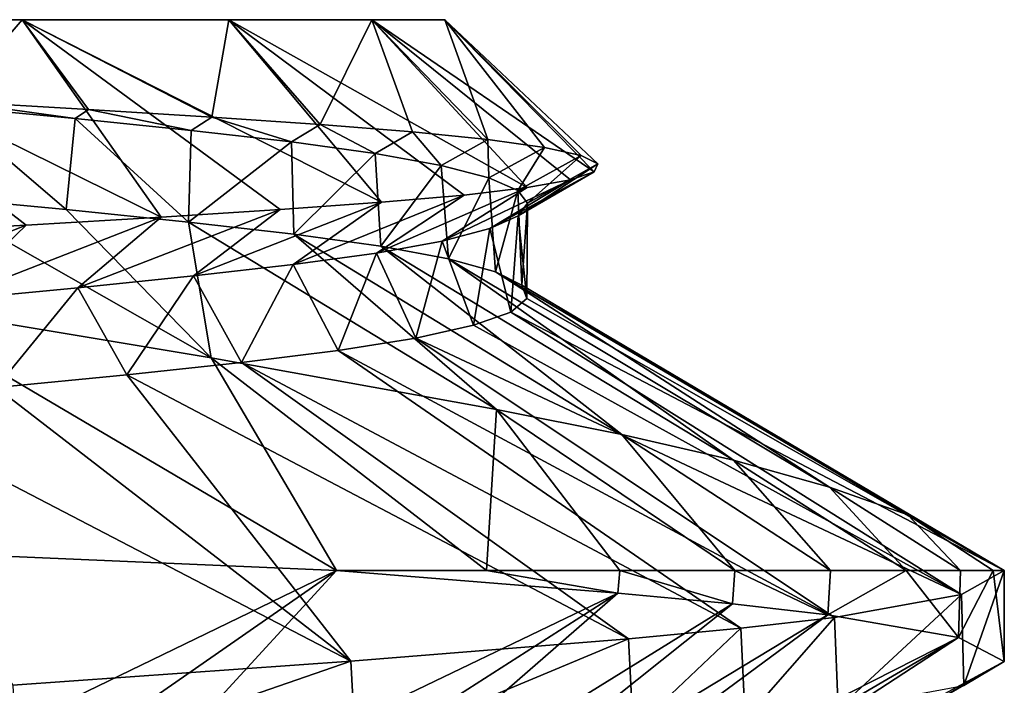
# Model space of a CAD drawing. Header units: inches. Extents: x -4.64 to 4.64, y -1.42 to 0.49.
# Tile 608 of 608: x 4.3031 to 4.345, y 0.4637 to 0.492. Entities that reach past the tile are written whole.
import ezdxf

# ---------------------------------------------------------------- set-up
doc = ezdxf.new("R2010")
doc.units = ezdxf.units.IN
doc.header["$LTSCALE"] = 65.185185
doc.header["$MEASUREMENT"] = 0
for name, color, linetype in [('112', 7, 'CONTINUOUS'), ('114', 7, 'CONTINUOUS'), ('116', 7, 'CONTINUOUS'), ('117', 7, 'CONTINUOUS'), ('118', 7, 'CONTINUOUS'), ('345', 7, 'CONTINUOUS'), ('353', 7, 'CONTINUOUS'), ('366', 7, 'CONTINUOUS'), ('368', 7, 'CONTINUOUS'), ('370', 7, 'CONTINUOUS'), ('371', 7, 'CONTINUOUS'), ('372', 7, 'CONTINUOUS'), ('91', 7, 'CONTINUOUS'), ('99', 7, 'CONTINUOUS')]:
    doc.layers.add(name, color=color, linetype=linetype)

msp = doc.modelspace()

# ---------------------------------------------------------------- linework, layer by layer
at = {"layer": '112', "color": 7, "linetype": 'CONTINUOUS', "true_color": 0x969696}
for points in [[(4.297246, 0.479938, 8.556), (4.29916, 0.484481, 8.568752), (4.311223, 0.477608, 8.564669), (4.297246, 0.479938, 8.556)], [(4.29916, 0.484481, 8.568752), (4.305045, 0.483926, 8.574498), (4.311223, 0.477608, 8.564669), (4.29916, 0.484481, 8.568752)], [(4.305045, 0.483926, 8.574498), (4.310262, 0.483391, 8.580854), (4.311223, 0.477608, 8.564669), (4.305045, 0.483926, 8.574498)], [(4.310262, 0.483391, 8.580854), (4.31475, 0.482879, 8.587745), (4.323382, 0.475419, 8.576171), (4.310262, 0.483391, 8.580854)], [(4.311223, 0.477608, 8.564669), (4.310262, 0.483391, 8.580854), (4.323382, 0.475419, 8.576171), (4.311223, 0.477608, 8.564669)], [(4.31475, 0.482879, 8.587745), (4.318452, 0.482366, 8.595087), (4.328709, 0.474358, 8.58302), (4.31475, 0.482879, 8.587745)], [(4.323382, 0.475419, 8.576171), (4.31475, 0.482879, 8.587745), (4.328709, 0.474358, 8.58302), (4.323382, 0.475419, 8.576171)], [(4.318452, 0.482366, 8.595087), (4.321325, 0.48183, 8.602792), (4.333467, 0.473264, 8.590546), (4.318452, 0.482366, 8.595087)], [(4.328709, 0.474358, 8.58302), (4.318452, 0.482366, 8.595087), (4.333467, 0.473264, 8.590546), (4.328709, 0.474358, 8.58302)], [(4.321325, 0.48183, 8.602792), (4.323334, 0.481272, 8.610768), (4.337559, 0.472117, 8.598625), (4.321325, 0.48183, 8.602792)], [(4.333467, 0.473264, 8.590546), (4.321325, 0.48183, 8.602792), (4.337559, 0.472117, 8.598625), (4.333467, 0.473264, 8.590546)], [(4.323334, 0.481272, 8.610768), (4.324454, 0.480704, 8.618917), (4.340893, 0.470933, 8.607148), (4.323334, 0.481272, 8.610768)], [(4.337559, 0.472117, 8.598625), (4.323334, 0.481272, 8.610768), (4.340893, 0.470933, 8.607148), (4.337559, 0.472117, 8.598625)], [(4.324454, 0.480704, 8.618917), (4.324672, 0.480132, 8.627141), (4.345, 0.468562, 8.625), (4.324454, 0.480704, 8.618917)], [(4.340893, 0.470933, 8.607148), (4.324454, 0.480704, 8.618917), (4.345, 0.468562, 8.625), (4.340893, 0.470933, 8.607148)], [(4.324672, 0.480132, 8.627141), (4.323984, 0.479559, 8.635338), (4.345, 0.468562, 8.625), (4.324672, 0.480132, 8.627141)], [(4.323984, 0.479559, 8.635338), (4.322399, 0.478997, 8.643409), (4.343174, 0.467545, 8.643535), (4.323984, 0.479559, 8.635338)], [(4.345, 0.468562, 8.625), (4.323984, 0.479559, 8.635338), (4.343174, 0.467545, 8.643535), (4.345, 0.468562, 8.625)], [(4.322399, 0.478997, 8.643409), (4.319936, 0.47845, 8.651256), (4.343174, 0.467545, 8.643535), (4.322399, 0.478997, 8.643409)], [(4.319936, 0.47845, 8.651256), (4.316627, 0.477928, 8.658783), (4.337768, 0.466569, 8.661355), (4.319936, 0.47845, 8.651256)], [(4.343174, 0.467545, 8.643535), (4.319936, 0.47845, 8.651256), (4.337768, 0.466569, 8.661355), (4.343174, 0.467545, 8.643535)], [(4.316627, 0.477928, 8.658783), (4.31251, 0.47742, 8.665902), (4.333782, 0.466109, 8.669783), (4.316627, 0.477928, 8.658783)], [(4.337768, 0.466569, 8.661355), (4.316627, 0.477928, 8.658783), (4.333782, 0.466109, 8.669783), (4.337768, 0.466569, 8.661355)], [(4.31251, 0.47742, 8.665902), (4.307636, 0.476897, 8.672524), (4.328992, 0.465657, 8.677775), (4.31251, 0.47742, 8.665902)], [(4.333782, 0.466109, 8.669783), (4.31251, 0.47742, 8.665902), (4.328992, 0.465657, 8.677775), (4.333782, 0.466109, 8.669783)], [(4.307636, 0.476897, 8.672524), (4.302063, 0.476348, 8.678572), (4.317177, 0.464702, 8.692174), (4.307636, 0.476897, 8.672524)], [(4.328992, 0.465657, 8.677775), (4.307636, 0.476897, 8.672524), (4.317177, 0.464702, 8.692174), (4.328992, 0.465657, 8.677775)], [(4.302063, 0.476348, 8.678572), (4.295857, 0.475784, 8.683971), (4.317177, 0.464702, 8.692174), (4.302063, 0.476348, 8.678572)], [(4.317177, 0.464702, 8.692174), (4.295857, 0.475784, 8.683971), (4.302779, 0.463693, 8.70399), (4.317177, 0.464702, 8.692174)]]:
    msp.add_3dface(points, dxfattribs=at)
at = {"layer": '114', "color": 7, "linetype": 'CONTINUOUS', "true_color": 0x969696}
for points in [[(4.30544, 0.487793, 8.574931), (4.299899, 0.488323, 8.569407), (4.300185, 0.488516, 8.569202), (4.30544, 0.487793, 8.574931)], [(4.30544, 0.487793, 8.574931), (4.300185, 0.488516, 8.569202), (4.306008, 0.48818, 8.574546), (4.30544, 0.487793, 8.574931)], [(4.310375, 0.487284, 8.581008), (4.30544, 0.487793, 8.574931), (4.306008, 0.48818, 8.574546), (4.310375, 0.487284, 8.581008)], [(4.310375, 0.487284, 8.581008), (4.306008, 0.48818, 8.574546), (4.31125, 0.487857, 8.580505), (4.310375, 0.487284, 8.581008)], [(4.314642, 0.486798, 8.587558), (4.310375, 0.487284, 8.581008), (4.31125, 0.487857, 8.580505), (4.314642, 0.486798, 8.587558)], [(4.314642, 0.486798, 8.587558), (4.31125, 0.487857, 8.580505), (4.31586, 0.487546, 8.587041), (4.314642, 0.486798, 8.587558)], [(4.318203, 0.486311, 8.594524), (4.314642, 0.486798, 8.587558), (4.31586, 0.487546, 8.587041), (4.318203, 0.486311, 8.594524)], [(4.318203, 0.486311, 8.594524), (4.31586, 0.487546, 8.587041), (4.319803, 0.487233, 8.594118), (4.318203, 0.486311, 8.594524)], [(4.321016, 0.485804, 8.601821), (4.318203, 0.486311, 8.594524), (4.319803, 0.487233, 8.594118), (4.321016, 0.485804, 8.601821)], [(4.321016, 0.485804, 8.601821), (4.319803, 0.487233, 8.594118), (4.323007, 0.486905, 8.601624), (4.321016, 0.485804, 8.601821)], [(4.323051, 0.485277, 8.609378), (4.321016, 0.485804, 8.601821), (4.323007, 0.486905, 8.601624), (4.323051, 0.485277, 8.609378)], [(4.323051, 0.485277, 8.609378), (4.323007, 0.486905, 8.601624), (4.325413, 0.486565, 8.609457), (4.323051, 0.485277, 8.609378)], [(4.324284, 0.484739, 8.617103), (4.323051, 0.485277, 8.609378), (4.325413, 0.486565, 8.609457), (4.324284, 0.484739, 8.617103)], [(4.324284, 0.484739, 8.617103), (4.325413, 0.486565, 8.609457), (4.326977, 0.486219, 8.617484), (4.324284, 0.484739, 8.617103)], [(4.324702, 0.484193, 8.62492), (4.324284, 0.484739, 8.617103), (4.326977, 0.486219, 8.617484), (4.324702, 0.484193, 8.62492)], [(4.324702, 0.484193, 8.62492), (4.326977, 0.486219, 8.617484), (4.327689, 0.485871, 8.62562), (4.324702, 0.484193, 8.62492)], [(4.324301, 0.48365, 8.632733), (4.324702, 0.484193, 8.62492), (4.327689, 0.485871, 8.62562), (4.324301, 0.48365, 8.632733)], [(4.324301, 0.48365, 8.632733), (4.327689, 0.485871, 8.62562), (4.327538, 0.485527, 8.633798), (4.324301, 0.48365, 8.632733)], [(4.321067, 0.482582, 8.648022), (4.323085, 0.483111, 8.640463), (4.326531, 0.485186, 8.641908), (4.321067, 0.482582, 8.648022)], [(4.321067, 0.482582, 8.648022), (4.326531, 0.485186, 8.641908), (4.32468, 0.484855, 8.649855), (4.321067, 0.482582, 8.648022)], [(4.323085, 0.483111, 8.640463), (4.324301, 0.48365, 8.632733), (4.327538, 0.485527, 8.633798), (4.323085, 0.483111, 8.640463)], [(4.323085, 0.483111, 8.640463), (4.327538, 0.485527, 8.633798), (4.326531, 0.485186, 8.641908), (4.323085, 0.483111, 8.640463)], [(4.318269, 0.482074, 8.655328), (4.321067, 0.482582, 8.648022), (4.32468, 0.484855, 8.649855), (4.318269, 0.482074, 8.655328)], [(4.318269, 0.482074, 8.655328), (4.32468, 0.484855, 8.649855), (4.321995, 0.484537, 8.657585), (4.318269, 0.482074, 8.655328)], [(4.314723, 0.481587, 8.662301), (4.318269, 0.482074, 8.655328), (4.321995, 0.484537, 8.657585), (4.314723, 0.481587, 8.662301)], [(4.314723, 0.481587, 8.662301), (4.321995, 0.484537, 8.657585), (4.318481, 0.48423, 8.665049), (4.314723, 0.481587, 8.662301)], [(4.305549, 0.480593, 8.674948), (4.31047, 0.4811, 8.668861), (4.314166, 0.483921, 8.672174), (4.305549, 0.480593, 8.674948)], [(4.305549, 0.480593, 8.674948), (4.314166, 0.483921, 8.672174), (4.309093, 0.483597, 8.678875), (4.305549, 0.480593, 8.674948)], [(4.31047, 0.4811, 8.668861), (4.314723, 0.481587, 8.662301), (4.318481, 0.48423, 8.665049), (4.31047, 0.4811, 8.668861)], [(4.31047, 0.4811, 8.668861), (4.318481, 0.48423, 8.665049), (4.314166, 0.483921, 8.672174), (4.31047, 0.4811, 8.668861)], [(4.300019, 0.480066, 8.680485), (4.305549, 0.480593, 8.674948), (4.309093, 0.483597, 8.678875), (4.300019, 0.480066, 8.680485)], [(4.300019, 0.480066, 8.680485), (4.309093, 0.483597, 8.678875), (4.30334, 0.483262, 8.685025), (4.300019, 0.480066, 8.680485)], [(4.293937, 0.479527, 8.685415), (4.300019, 0.480066, 8.680485), (4.30334, 0.483262, 8.685025), (4.293937, 0.479527, 8.685415)], [(4.293937, 0.479527, 8.685415), (4.30334, 0.483262, 8.685025), (4.296979, 0.482921, 8.690545), (4.293937, 0.479527, 8.685415)], [(4.302059, 0.469188, 8.546283), (4.31656, 0.468562, 8.557215), (4.29391, 0.457603, 8.564565), (4.302059, 0.469188, 8.546283)], [(4.29391, 0.457603, 8.564565), (4.31656, 0.468562, 8.557215), (4.299989, 0.457064, 8.569488), (4.29391, 0.457603, 8.564565)], [(4.299989, 0.457064, 8.569488), (4.31656, 0.468562, 8.557215), (4.305517, 0.456536, 8.575016), (4.299989, 0.457064, 8.569488)], [(4.31656, 0.468562, 8.557215), (4.328544, 0.467602, 8.57156), (4.305517, 0.456536, 8.575016), (4.31656, 0.468562, 8.557215)], [(4.305517, 0.456536, 8.575016), (4.328544, 0.467602, 8.57156), (4.310438, 0.456028, 8.581094), (4.305517, 0.456536, 8.575016)], [(4.310438, 0.456028, 8.581094), (4.328544, 0.467602, 8.57156), (4.314693, 0.455542, 8.587646), (4.310438, 0.456028, 8.581094)], [(4.328544, 0.467602, 8.57156), (4.333421, 0.467146, 8.579548), (4.314693, 0.455542, 8.587646), (4.328544, 0.467602, 8.57156)], [(4.314693, 0.455542, 8.587646), (4.333421, 0.467146, 8.579548), (4.318243, 0.455055, 8.594613), (4.314693, 0.455542, 8.587646)], [(4.333421, 0.467146, 8.579548), (4.337487, 0.466686, 8.587973), (4.318243, 0.455055, 8.594613), (4.333421, 0.467146, 8.579548)], [(4.318243, 0.455055, 8.594613), (4.337487, 0.466686, 8.587973), (4.321044, 0.454548, 8.60191), (4.318243, 0.455055, 8.594613)], [(4.337487, 0.466686, 8.587973), (4.343044, 0.465709, 8.605823), (4.321044, 0.454548, 8.60191), (4.337487, 0.466686, 8.587973)], [(4.321044, 0.454548, 8.60191), (4.343044, 0.465709, 8.605823), (4.323069, 0.454021, 8.609462), (4.321044, 0.454548, 8.60191)], [(4.323069, 0.454021, 8.609462), (4.343044, 0.465709, 8.605823), (4.324292, 0.453484, 8.617184), (4.323069, 0.454021, 8.609462)], [(4.343044, 0.465709, 8.605823), (4.344998, 0.464688, 8.62442), (4.324292, 0.453484, 8.617184), (4.343044, 0.465709, 8.605823)], [(4.324292, 0.453484, 8.617184), (4.344998, 0.464688, 8.62442), (4.324703, 0.452938, 8.624994), (4.324292, 0.453484, 8.617184)], [(4.344998, 0.464688, 8.62442), (4.343272, 0.46367, 8.643037), (4.324703, 0.452938, 8.624994), (4.344998, 0.464688, 8.62442)]]:
    msp.add_3dface(points, dxfattribs=at)
at = {"layer": '116', "color": 7, "linetype": 'CONTINUOUS', "true_color": 0x969696}
for points in [[(4.292063, 0.492, 8.682896), (4.30318, 0.492, 8.672886), (4.292063, 0.492, 8.567105), (4.292063, 0.492, 8.682896)], [(4.30318, 0.492, 8.672886), (4.303181, 0.492, 8.577115), (4.292063, 0.492, 8.567105), (4.30318, 0.492, 8.672886)], [(4.30318, 0.492, 8.672886), (4.311974, 0.492, 8.660783), (4.303181, 0.492, 8.577115), (4.30318, 0.492, 8.672886)], [(4.311974, 0.492, 8.660783), (4.311974, 0.492, 8.589218), (4.303181, 0.492, 8.577115), (4.311974, 0.492, 8.660783)], [(4.311974, 0.492, 8.660783), (4.31806, 0.492, 8.647114), (4.311974, 0.492, 8.589218), (4.311974, 0.492, 8.660783)], [(4.31806, 0.492, 8.647114), (4.31806, 0.492, 8.602886), (4.311974, 0.492, 8.589218), (4.31806, 0.492, 8.647114)], [(4.31806, 0.492, 8.647114), (4.32117, 0.492, 8.632482), (4.31806, 0.492, 8.602886), (4.31806, 0.492, 8.647114)], [(4.32117, 0.492, 8.632482), (4.32117, 0.492, 8.617519), (4.31806, 0.492, 8.602886), (4.32117, 0.492, 8.632482)]]:
    msp.add_3dface(points, dxfattribs=at)
at = {"layer": '117', "color": 7, "linetype": 'CONTINUOUS', "true_color": 0x969696}
for points in [[(4.297246, 0.479938, 8.556), (4.311223, 0.477608, 8.564669), (4.31656, 0.468562, 8.557215), (4.297246, 0.479938, 8.556)], [(4.297246, 0.479938, 8.556), (4.31656, 0.468562, 8.557215), (4.302059, 0.469188, 8.546283), (4.297246, 0.479938, 8.556)], [(4.311223, 0.477608, 8.564669), (4.323382, 0.475419, 8.576171), (4.322953, 0.468562, 8.564149), (4.311223, 0.477608, 8.564669)], [(4.31656, 0.468562, 8.557215), (4.311223, 0.477608, 8.564669), (4.322953, 0.468562, 8.564149), (4.31656, 0.468562, 8.557215)], [(4.322953, 0.468562, 8.564149), (4.323382, 0.475419, 8.576171), (4.328626, 0.468562, 8.571681), (4.322953, 0.468562, 8.564149)], [(4.323382, 0.475419, 8.576171), (4.328709, 0.474358, 8.58302), (4.333527, 0.468562, 8.579742), (4.323382, 0.475419, 8.576171)], [(4.328626, 0.468562, 8.571681), (4.323382, 0.475419, 8.576171), (4.333527, 0.468562, 8.579742), (4.328626, 0.468562, 8.571681)], [(4.328709, 0.474358, 8.58302), (4.333467, 0.473264, 8.590546), (4.337602, 0.468562, 8.588245), (4.328709, 0.474358, 8.58302)], [(4.333527, 0.468562, 8.579742), (4.328709, 0.474358, 8.58302), (4.337602, 0.468562, 8.588245), (4.333527, 0.468562, 8.579742)], [(4.333467, 0.473264, 8.590546), (4.337559, 0.472117, 8.598625), (4.340814, 0.468562, 8.597111), (4.333467, 0.473264, 8.590546)], [(4.337602, 0.468562, 8.588245), (4.333467, 0.473264, 8.590546), (4.340814, 0.468562, 8.597111), (4.337602, 0.468562, 8.588245)], [(4.337559, 0.472117, 8.598625), (4.340893, 0.470933, 8.607148), (4.343132, 0.468562, 8.606255), (4.337559, 0.472117, 8.598625)], [(4.340814, 0.468562, 8.597111), (4.337559, 0.472117, 8.598625), (4.343132, 0.468562, 8.606255), (4.340814, 0.468562, 8.597111)], [(4.340893, 0.470933, 8.607148), (4.345, 0.468562, 8.625), (4.344532, 0.468562, 8.61558), (4.340893, 0.470933, 8.607148)], [(4.343132, 0.468562, 8.606255), (4.340893, 0.470933, 8.607148), (4.344532, 0.468562, 8.61558), (4.343132, 0.468562, 8.606255)]]:
    msp.add_3dface(points, dxfattribs=at)
at = {"layer": '118', "color": 7, "linetype": 'CONTINUOUS', "true_color": 0x969696}
for points in [[(4.328544, 0.467602, 8.57156), (4.31656, 0.468562, 8.557215), (4.322953, 0.468562, 8.564149), (4.328544, 0.467602, 8.57156)], [(4.328544, 0.467602, 8.57156), (4.322953, 0.468562, 8.564149), (4.328626, 0.468562, 8.571681), (4.328544, 0.467602, 8.57156)], [(4.333421, 0.467146, 8.579548), (4.328544, 0.467602, 8.57156), (4.328626, 0.468562, 8.571681), (4.333421, 0.467146, 8.579548)], [(4.333421, 0.467146, 8.579548), (4.328626, 0.468562, 8.571681), (4.333527, 0.468562, 8.579742), (4.333421, 0.467146, 8.579548)], [(4.337487, 0.466686, 8.587973), (4.333421, 0.467146, 8.579548), (4.333527, 0.468562, 8.579742), (4.337487, 0.466686, 8.587973)], [(4.337487, 0.466686, 8.587973), (4.333527, 0.468562, 8.579742), (4.337602, 0.468562, 8.588245), (4.337487, 0.466686, 8.587973)], [(4.343044, 0.465709, 8.605823), (4.337487, 0.466686, 8.587973), (4.340814, 0.468562, 8.597111), (4.343044, 0.465709, 8.605823)], [(4.337487, 0.466686, 8.587973), (4.337602, 0.468562, 8.588245), (4.340814, 0.468562, 8.597111), (4.337487, 0.466686, 8.587973)], [(4.343044, 0.465709, 8.605823), (4.340814, 0.468562, 8.597111), (4.343132, 0.468562, 8.606255), (4.343044, 0.465709, 8.605823)], [(4.344998, 0.464688, 8.62442), (4.343044, 0.465709, 8.605823), (4.344532, 0.468562, 8.61558), (4.344998, 0.464688, 8.62442)], [(4.343044, 0.465709, 8.605823), (4.343132, 0.468562, 8.606255), (4.344532, 0.468562, 8.61558), (4.343044, 0.465709, 8.605823)], [(4.345, 0.468562, 8.625), (4.343174, 0.467545, 8.643535), (4.343272, 0.46367, 8.643037), (4.345, 0.468562, 8.625)], [(4.345, 0.468562, 8.625), (4.343272, 0.46367, 8.643037), (4.344998, 0.464688, 8.62442), (4.345, 0.468562, 8.625)], [(4.345, 0.468562, 8.625), (4.344998, 0.464688, 8.62442), (4.344532, 0.468562, 8.61558), (4.345, 0.468562, 8.625)], [(4.343174, 0.467545, 8.643535), (4.337768, 0.466569, 8.661355), (4.337932, 0.462685, 8.660957), (4.343174, 0.467545, 8.643535)], [(4.343174, 0.467545, 8.643535), (4.337932, 0.462685, 8.660957), (4.343272, 0.46367, 8.643037), (4.343174, 0.467545, 8.643535)], [(4.337768, 0.466569, 8.661355), (4.333782, 0.466109, 8.669783), (4.33397, 0.462222, 8.669429), (4.337768, 0.466569, 8.661355)], [(4.337768, 0.466569, 8.661355), (4.33397, 0.462222, 8.669429), (4.337932, 0.462685, 8.660957), (4.337768, 0.466569, 8.661355)], [(4.333782, 0.466109, 8.669783), (4.328992, 0.465657, 8.677775), (4.329192, 0.461767, 8.677475), (4.333782, 0.466109, 8.669783)], [(4.333782, 0.466109, 8.669783), (4.329192, 0.461767, 8.677475), (4.33397, 0.462222, 8.669429), (4.333782, 0.466109, 8.669783)], [(4.328992, 0.465657, 8.677775), (4.317177, 0.464702, 8.692174), (4.317384, 0.460812, 8.691966), (4.328992, 0.465657, 8.677775)], [(4.328992, 0.465657, 8.677775), (4.317384, 0.460812, 8.691966), (4.329192, 0.461767, 8.677475), (4.328992, 0.465657, 8.677775)], [(4.317177, 0.464702, 8.692174), (4.302779, 0.463693, 8.70399), (4.302962, 0.459802, 8.703867), (4.317177, 0.464702, 8.692174)], [(4.317177, 0.464702, 8.692174), (4.302962, 0.459802, 8.703867), (4.317384, 0.460812, 8.691966), (4.317177, 0.464702, 8.692174)]]:
    msp.add_3dface(points, dxfattribs=at)
at = {"layer": '345', "color": 7, "linetype": 'CONTINUOUS', "true_color": 0x969696}
for points in [[(4.305045, 0.483926, -8.675502), (4.29916, 0.484481, -8.681248), (4.299899, 0.488323, -8.680593), (4.305045, 0.483926, -8.675502)], [(4.30544, 0.487793, -8.675069), (4.305045, 0.483926, -8.675502), (4.299899, 0.488323, -8.680593), (4.30544, 0.487793, -8.675069)], [(4.310262, 0.483391, -8.669146), (4.305045, 0.483926, -8.675502), (4.30544, 0.487793, -8.675069), (4.310262, 0.483391, -8.669146)], [(4.310375, 0.487284, -8.668992), (4.310262, 0.483391, -8.669146), (4.30544, 0.487793, -8.675069), (4.310375, 0.487284, -8.668992)], [(4.314642, 0.486798, -8.662442), (4.310262, 0.483391, -8.669146), (4.310375, 0.487284, -8.668992), (4.314642, 0.486798, -8.662442)], [(4.31475, 0.482879, -8.662255), (4.310262, 0.483391, -8.669146), (4.314642, 0.486798, -8.662442), (4.31475, 0.482879, -8.662255)], [(4.318203, 0.486311, -8.655476), (4.31475, 0.482879, -8.662255), (4.314642, 0.486798, -8.662442), (4.318203, 0.486311, -8.655476)], [(4.318452, 0.482366, -8.654913), (4.31475, 0.482879, -8.662255), (4.318203, 0.486311, -8.655476), (4.318452, 0.482366, -8.654913)], [(4.321016, 0.485804, -8.648179), (4.318452, 0.482366, -8.654913), (4.318203, 0.486311, -8.655476), (4.321016, 0.485804, -8.648179)], [(4.321325, 0.48183, -8.647208), (4.318452, 0.482366, -8.654913), (4.321016, 0.485804, -8.648179), (4.321325, 0.48183, -8.647208)], [(4.323051, 0.485277, -8.640622), (4.321325, 0.48183, -8.647208), (4.321016, 0.485804, -8.648179), (4.323051, 0.485277, -8.640622)], [(4.323334, 0.481272, -8.639232), (4.321325, 0.48183, -8.647208), (4.323051, 0.485277, -8.640622), (4.323334, 0.481272, -8.639232)], [(4.324284, 0.484739, -8.632897), (4.323334, 0.481272, -8.639232), (4.323051, 0.485277, -8.640622), (4.324284, 0.484739, -8.632897)], [(4.324454, 0.480704, -8.631083), (4.323334, 0.481272, -8.639232), (4.324284, 0.484739, -8.632897), (4.324454, 0.480704, -8.631083)], [(4.324702, 0.484193, -8.62508), (4.324454, 0.480704, -8.631083), (4.324284, 0.484739, -8.632897), (4.324702, 0.484193, -8.62508)], [(4.324301, 0.48365, -8.617267), (4.324672, 0.480132, -8.622859), (4.324702, 0.484193, -8.62508), (4.324301, 0.48365, -8.617267)], [(4.324672, 0.480132, -8.622859), (4.324454, 0.480704, -8.631083), (4.324702, 0.484193, -8.62508), (4.324672, 0.480132, -8.622859)], [(4.323085, 0.483111, -8.609537), (4.323984, 0.479559, -8.614662), (4.324301, 0.48365, -8.617267), (4.323085, 0.483111, -8.609537)], [(4.323984, 0.479559, -8.614662), (4.324672, 0.480132, -8.622859), (4.324301, 0.48365, -8.617267), (4.323984, 0.479559, -8.614662)], [(4.321067, 0.482582, -8.601978), (4.322399, 0.478997, -8.606591), (4.323085, 0.483111, -8.609537), (4.321067, 0.482582, -8.601978)], [(4.322399, 0.478997, -8.606591), (4.323984, 0.479559, -8.614662), (4.323085, 0.483111, -8.609537), (4.322399, 0.478997, -8.606591)], [(4.318269, 0.482074, -8.594672), (4.319936, 0.47845, -8.598744), (4.321067, 0.482582, -8.601978), (4.318269, 0.482074, -8.594672)], [(4.319936, 0.47845, -8.598744), (4.322399, 0.478997, -8.606591), (4.321067, 0.482582, -8.601978), (4.319936, 0.47845, -8.598744)], [(4.314723, 0.481587, -8.587699), (4.316627, 0.477928, -8.591217), (4.318269, 0.482074, -8.594672), (4.314723, 0.481587, -8.587699)], [(4.316627, 0.477928, -8.591217), (4.319936, 0.47845, -8.598744), (4.318269, 0.482074, -8.594672), (4.316627, 0.477928, -8.591217)], [(4.31047, 0.4811, -8.581139), (4.31251, 0.47742, -8.584098), (4.314723, 0.481587, -8.587699), (4.31047, 0.4811, -8.581139)], [(4.31251, 0.47742, -8.584098), (4.316627, 0.477928, -8.591217), (4.314723, 0.481587, -8.587699), (4.31251, 0.47742, -8.584098)], [(4.305549, 0.480593, -8.575052), (4.307636, 0.476897, -8.577476), (4.31047, 0.4811, -8.581139), (4.305549, 0.480593, -8.575052)], [(4.307636, 0.476897, -8.577476), (4.31251, 0.47742, -8.584098), (4.31047, 0.4811, -8.581139), (4.307636, 0.476897, -8.577476)], [(4.300019, 0.480066, -8.569515), (4.302063, 0.476348, -8.571428), (4.305549, 0.480593, -8.575052), (4.300019, 0.480066, -8.569515)], [(4.302063, 0.476348, -8.571428), (4.307636, 0.476897, -8.577476), (4.305549, 0.480593, -8.575052), (4.302063, 0.476348, -8.571428)]]:
    msp.add_3dface(points, dxfattribs=at)
at = {"layer": '353', "color": 7, "linetype": 'CONTINUOUS', "true_color": 0x969696}
for points in [[(4.30318, 0.492, -8.577114), (4.292063, 0.492, -8.567104), (4.309093, 0.483597, -8.571125), (4.30318, 0.492, -8.577114)], [(4.309093, 0.483597, -8.571125), (4.292063, 0.492, -8.567104), (4.30334, 0.483262, -8.564975), (4.309093, 0.483597, -8.571125)], [(4.30334, 0.483262, -8.564975), (4.292063, 0.492, -8.567104), (4.296979, 0.482921, -8.559455), (4.30334, 0.483262, -8.564975)], [(4.292063, 0.492, -8.682895), (4.303181, 0.492, -8.672885), (4.300185, 0.488516, -8.680798), (4.292063, 0.492, -8.682895)], [(4.300185, 0.488516, -8.680798), (4.303181, 0.492, -8.672885), (4.306008, 0.48818, -8.675454), (4.300185, 0.488516, -8.680798)], [(4.311974, 0.492, -8.589217), (4.30318, 0.492, -8.577114), (4.318481, 0.48423, -8.584951), (4.311974, 0.492, -8.589217)], [(4.318481, 0.48423, -8.584951), (4.30318, 0.492, -8.577114), (4.314166, 0.483921, -8.577826), (4.318481, 0.48423, -8.584951)], [(4.314166, 0.483921, -8.577826), (4.30318, 0.492, -8.577114), (4.309093, 0.483597, -8.571125), (4.314166, 0.483921, -8.577826)], [(4.303181, 0.492, -8.672885), (4.311974, 0.492, -8.660782), (4.31125, 0.487857, -8.669495), (4.303181, 0.492, -8.672885)], [(4.306008, 0.48818, -8.675454), (4.303181, 0.492, -8.672885), (4.31125, 0.487857, -8.669495), (4.306008, 0.48818, -8.675454)], [(4.31125, 0.487857, -8.669495), (4.311974, 0.492, -8.660782), (4.31586, 0.487546, -8.662959), (4.31125, 0.487857, -8.669495)], [(4.31806, 0.492, -8.602886), (4.311974, 0.492, -8.589217), (4.32468, 0.484855, -8.600145), (4.31806, 0.492, -8.602886)], [(4.32468, 0.484855, -8.600145), (4.311974, 0.492, -8.589217), (4.321995, 0.484537, -8.592415), (4.32468, 0.484855, -8.600145)], [(4.321995, 0.484537, -8.592415), (4.311974, 0.492, -8.589217), (4.318481, 0.48423, -8.584951), (4.321995, 0.484537, -8.592415)], [(4.311974, 0.492, -8.660782), (4.31806, 0.492, -8.647114), (4.31586, 0.487546, -8.662959), (4.311974, 0.492, -8.660782)], [(4.31586, 0.487546, -8.662959), (4.31806, 0.492, -8.647114), (4.319803, 0.487233, -8.655882), (4.31586, 0.487546, -8.662959)], [(4.32117, 0.492, -8.617518), (4.31806, 0.492, -8.602886), (4.327538, 0.485527, -8.616202), (4.32117, 0.492, -8.617518)], [(4.327538, 0.485527, -8.616202), (4.31806, 0.492, -8.602886), (4.326531, 0.485186, -8.608092), (4.327538, 0.485527, -8.616202)], [(4.326531, 0.485186, -8.608092), (4.31806, 0.492, -8.602886), (4.32468, 0.484855, -8.600145), (4.326531, 0.485186, -8.608092)], [(4.31806, 0.492, -8.647114), (4.32117, 0.492, -8.632481), (4.323007, 0.486905, -8.648376), (4.31806, 0.492, -8.647114)], [(4.319803, 0.487233, -8.655882), (4.31806, 0.492, -8.647114), (4.323007, 0.486905, -8.648376), (4.319803, 0.487233, -8.655882)], [(4.32117, 0.492, -8.632481), (4.32117, 0.492, -8.617518), (4.326977, 0.486219, -8.632516), (4.32117, 0.492, -8.632481)], [(4.326977, 0.486219, -8.632516), (4.32117, 0.492, -8.617518), (4.327689, 0.485871, -8.62438), (4.326977, 0.486219, -8.632516)], [(4.327689, 0.485871, -8.62438), (4.32117, 0.492, -8.617518), (4.327538, 0.485527, -8.616202), (4.327689, 0.485871, -8.62438)], [(4.323007, 0.486905, -8.648376), (4.32117, 0.492, -8.632481), (4.325413, 0.486565, -8.640543), (4.323007, 0.486905, -8.648376)], [(4.325413, 0.486565, -8.640543), (4.32117, 0.492, -8.632481), (4.326977, 0.486219, -8.632516), (4.325413, 0.486565, -8.640543)]]:
    msp.add_3dface(points, dxfattribs=at)
at = {"layer": '366', "color": 7, "linetype": 'CONTINUOUS', "true_color": 0x969696}
for points in [[(4.297246, 0.479938, -8.694), (4.29916, 0.484481, -8.681248), (4.311223, 0.477608, -8.685331), (4.297246, 0.479938, -8.694)], [(4.29916, 0.484481, -8.681248), (4.305045, 0.483926, -8.675502), (4.311223, 0.477608, -8.685331), (4.29916, 0.484481, -8.681248)], [(4.305045, 0.483926, -8.675502), (4.310262, 0.483391, -8.669146), (4.311223, 0.477608, -8.685331), (4.305045, 0.483926, -8.675502)], [(4.310262, 0.483391, -8.669146), (4.31475, 0.482879, -8.662255), (4.323382, 0.475419, -8.673829), (4.310262, 0.483391, -8.669146)], [(4.311223, 0.477608, -8.685331), (4.310262, 0.483391, -8.669146), (4.323382, 0.475419, -8.673829), (4.311223, 0.477608, -8.685331)], [(4.31475, 0.482879, -8.662255), (4.318452, 0.482366, -8.654913), (4.328709, 0.474358, -8.66698), (4.31475, 0.482879, -8.662255)], [(4.323382, 0.475419, -8.673829), (4.31475, 0.482879, -8.662255), (4.328709, 0.474358, -8.66698), (4.323382, 0.475419, -8.673829)], [(4.318452, 0.482366, -8.654913), (4.321325, 0.48183, -8.647208), (4.333467, 0.473264, -8.659454), (4.318452, 0.482366, -8.654913)], [(4.328709, 0.474358, -8.66698), (4.318452, 0.482366, -8.654913), (4.333467, 0.473264, -8.659454), (4.328709, 0.474358, -8.66698)], [(4.321325, 0.48183, -8.647208), (4.323334, 0.481272, -8.639232), (4.337559, 0.472117, -8.651375), (4.321325, 0.48183, -8.647208)], [(4.333467, 0.473264, -8.659454), (4.321325, 0.48183, -8.647208), (4.337559, 0.472117, -8.651375), (4.333467, 0.473264, -8.659454)], [(4.323334, 0.481272, -8.639232), (4.324454, 0.480704, -8.631083), (4.340893, 0.470933, -8.642852), (4.323334, 0.481272, -8.639232)], [(4.337559, 0.472117, -8.651375), (4.323334, 0.481272, -8.639232), (4.340893, 0.470933, -8.642852), (4.337559, 0.472117, -8.651375)], [(4.324454, 0.480704, -8.631083), (4.324672, 0.480132, -8.622859), (4.345, 0.468562, -8.625), (4.324454, 0.480704, -8.631083)], [(4.340893, 0.470933, -8.642852), (4.324454, 0.480704, -8.631083), (4.345, 0.468562, -8.625), (4.340893, 0.470933, -8.642852)], [(4.324672, 0.480132, -8.622859), (4.323984, 0.479559, -8.614662), (4.345, 0.468562, -8.625), (4.324672, 0.480132, -8.622859)], [(4.323984, 0.479559, -8.614662), (4.322399, 0.478997, -8.606591), (4.343174, 0.467545, -8.606465), (4.323984, 0.479559, -8.614662)], [(4.345, 0.468562, -8.625), (4.323984, 0.479559, -8.614662), (4.343174, 0.467545, -8.606465), (4.345, 0.468562, -8.625)], [(4.322399, 0.478997, -8.606591), (4.319936, 0.47845, -8.598744), (4.343174, 0.467545, -8.606465), (4.322399, 0.478997, -8.606591)], [(4.319936, 0.47845, -8.598744), (4.316627, 0.477928, -8.591217), (4.337768, 0.466569, -8.588645), (4.319936, 0.47845, -8.598744)], [(4.343174, 0.467545, -8.606465), (4.319936, 0.47845, -8.598744), (4.337768, 0.466569, -8.588645), (4.343174, 0.467545, -8.606465)], [(4.316627, 0.477928, -8.591217), (4.31251, 0.47742, -8.584098), (4.333782, 0.466109, -8.580217), (4.316627, 0.477928, -8.591217)], [(4.337768, 0.466569, -8.588645), (4.316627, 0.477928, -8.591217), (4.333782, 0.466109, -8.580217), (4.337768, 0.466569, -8.588645)], [(4.31251, 0.47742, -8.584098), (4.307636, 0.476897, -8.577476), (4.328992, 0.465657, -8.572225), (4.31251, 0.47742, -8.584098)], [(4.333782, 0.466109, -8.580217), (4.31251, 0.47742, -8.584098), (4.328992, 0.465657, -8.572225), (4.333782, 0.466109, -8.580217)], [(4.307636, 0.476897, -8.577476), (4.302063, 0.476348, -8.571428), (4.317177, 0.464702, -8.557826), (4.307636, 0.476897, -8.577476)], [(4.328992, 0.465657, -8.572225), (4.307636, 0.476897, -8.577476), (4.317177, 0.464702, -8.557826), (4.328992, 0.465657, -8.572225)], [(4.302063, 0.476348, -8.571428), (4.295857, 0.475784, -8.566029), (4.317177, 0.464702, -8.557826), (4.302063, 0.476348, -8.571428)], [(4.317177, 0.464702, -8.557826), (4.295857, 0.475784, -8.566029), (4.302779, 0.463693, -8.54601), (4.317177, 0.464702, -8.557826)]]:
    msp.add_3dface(points, dxfattribs=at)
at = {"layer": '368', "color": 7, "linetype": 'CONTINUOUS', "true_color": 0x969696}
for points in [[(4.30544, 0.487793, -8.675069), (4.299899, 0.488323, -8.680593), (4.300185, 0.488516, -8.680798), (4.30544, 0.487793, -8.675069)], [(4.30544, 0.487793, -8.675069), (4.300185, 0.488516, -8.680798), (4.306008, 0.48818, -8.675454), (4.30544, 0.487793, -8.675069)], [(4.310375, 0.487284, -8.668992), (4.30544, 0.487793, -8.675069), (4.306008, 0.48818, -8.675454), (4.310375, 0.487284, -8.668992)], [(4.310375, 0.487284, -8.668992), (4.306008, 0.48818, -8.675454), (4.31125, 0.487857, -8.669495), (4.310375, 0.487284, -8.668992)], [(4.314642, 0.486798, -8.662442), (4.310375, 0.487284, -8.668992), (4.31125, 0.487857, -8.669495), (4.314642, 0.486798, -8.662442)], [(4.314642, 0.486798, -8.662442), (4.31125, 0.487857, -8.669495), (4.31586, 0.487546, -8.662959), (4.314642, 0.486798, -8.662442)], [(4.318203, 0.486311, -8.655476), (4.314642, 0.486798, -8.662442), (4.31586, 0.487546, -8.662959), (4.318203, 0.486311, -8.655476)], [(4.318203, 0.486311, -8.655476), (4.31586, 0.487546, -8.662959), (4.319803, 0.487233, -8.655882), (4.318203, 0.486311, -8.655476)], [(4.321016, 0.485804, -8.648179), (4.318203, 0.486311, -8.655476), (4.319803, 0.487233, -8.655882), (4.321016, 0.485804, -8.648179)], [(4.321016, 0.485804, -8.648179), (4.319803, 0.487233, -8.655882), (4.323007, 0.486905, -8.648376), (4.321016, 0.485804, -8.648179)], [(4.323051, 0.485277, -8.640622), (4.321016, 0.485804, -8.648179), (4.323007, 0.486905, -8.648376), (4.323051, 0.485277, -8.640622)], [(4.323051, 0.485277, -8.640622), (4.323007, 0.486905, -8.648376), (4.325413, 0.486565, -8.640543), (4.323051, 0.485277, -8.640622)], [(4.324284, 0.484739, -8.632897), (4.323051, 0.485277, -8.640622), (4.325413, 0.486565, -8.640543), (4.324284, 0.484739, -8.632897)], [(4.324284, 0.484739, -8.632897), (4.325413, 0.486565, -8.640543), (4.326977, 0.486219, -8.632516), (4.324284, 0.484739, -8.632897)], [(4.324702, 0.484193, -8.62508), (4.324284, 0.484739, -8.632897), (4.326977, 0.486219, -8.632516), (4.324702, 0.484193, -8.62508)], [(4.324702, 0.484193, -8.62508), (4.326977, 0.486219, -8.632516), (4.327689, 0.485871, -8.62438), (4.324702, 0.484193, -8.62508)], [(4.324301, 0.48365, -8.617267), (4.324702, 0.484193, -8.62508), (4.327689, 0.485871, -8.62438), (4.324301, 0.48365, -8.617267)], [(4.324301, 0.48365, -8.617267), (4.327689, 0.485871, -8.62438), (4.327538, 0.485527, -8.616202), (4.324301, 0.48365, -8.617267)], [(4.321067, 0.482582, -8.601978), (4.323085, 0.483111, -8.609537), (4.326531, 0.485186, -8.608092), (4.321067, 0.482582, -8.601978)], [(4.321067, 0.482582, -8.601978), (4.326531, 0.485186, -8.608092), (4.32468, 0.484855, -8.600145), (4.321067, 0.482582, -8.601978)], [(4.323085, 0.483111, -8.609537), (4.324301, 0.48365, -8.617267), (4.327538, 0.485527, -8.616202), (4.323085, 0.483111, -8.609537)], [(4.323085, 0.483111, -8.609537), (4.327538, 0.485527, -8.616202), (4.326531, 0.485186, -8.608092), (4.323085, 0.483111, -8.609537)], [(4.318269, 0.482074, -8.594672), (4.321067, 0.482582, -8.601978), (4.32468, 0.484855, -8.600145), (4.318269, 0.482074, -8.594672)], [(4.318269, 0.482074, -8.594672), (4.32468, 0.484855, -8.600145), (4.321995, 0.484537, -8.592415), (4.318269, 0.482074, -8.594672)], [(4.314723, 0.481587, -8.587699), (4.318269, 0.482074, -8.594672), (4.321995, 0.484537, -8.592415), (4.314723, 0.481587, -8.587699)], [(4.314723, 0.481587, -8.587699), (4.321995, 0.484537, -8.592415), (4.318481, 0.48423, -8.584951), (4.314723, 0.481587, -8.587699)], [(4.305549, 0.480593, -8.575052), (4.31047, 0.4811, -8.581139), (4.314166, 0.483921, -8.577826), (4.305549, 0.480593, -8.575052)], [(4.305549, 0.480593, -8.575052), (4.314166, 0.483921, -8.577826), (4.309093, 0.483597, -8.571125), (4.305549, 0.480593, -8.575052)], [(4.31047, 0.4811, -8.581139), (4.314723, 0.481587, -8.587699), (4.318481, 0.48423, -8.584951), (4.31047, 0.4811, -8.581139)], [(4.31047, 0.4811, -8.581139), (4.318481, 0.48423, -8.584951), (4.314166, 0.483921, -8.577826), (4.31047, 0.4811, -8.581139)], [(4.300019, 0.480066, -8.569515), (4.305549, 0.480593, -8.575052), (4.309093, 0.483597, -8.571125), (4.300019, 0.480066, -8.569515)], [(4.300019, 0.480066, -8.569515), (4.309093, 0.483597, -8.571125), (4.30334, 0.483262, -8.564975), (4.300019, 0.480066, -8.569515)], [(4.293937, 0.479527, -8.564585), (4.300019, 0.480066, -8.569515), (4.30334, 0.483262, -8.564975), (4.293937, 0.479527, -8.564585)], [(4.293937, 0.479527, -8.564585), (4.30334, 0.483262, -8.564975), (4.296979, 0.482921, -8.559455), (4.293937, 0.479527, -8.564585)], [(4.302059, 0.469188, -8.703717), (4.31656, 0.468562, -8.692785), (4.29391, 0.457603, -8.685435), (4.302059, 0.469188, -8.703717)], [(4.29391, 0.457603, -8.685435), (4.31656, 0.468562, -8.692785), (4.299989, 0.457064, -8.680512), (4.29391, 0.457603, -8.685435)], [(4.299989, 0.457064, -8.680512), (4.31656, 0.468562, -8.692785), (4.305517, 0.456536, -8.674984), (4.299989, 0.457064, -8.680512)], [(4.31656, 0.468562, -8.692785), (4.328544, 0.467602, -8.67844), (4.305517, 0.456536, -8.674984), (4.31656, 0.468562, -8.692785)], [(4.305517, 0.456536, -8.674984), (4.328544, 0.467602, -8.67844), (4.310438, 0.456028, -8.668906), (4.305517, 0.456536, -8.674984)], [(4.310438, 0.456028, -8.668906), (4.328544, 0.467602, -8.67844), (4.314693, 0.455542, -8.662354), (4.310438, 0.456028, -8.668906)], [(4.328544, 0.467602, -8.67844), (4.333421, 0.467146, -8.670452), (4.314693, 0.455542, -8.662354), (4.328544, 0.467602, -8.67844)], [(4.314693, 0.455542, -8.662354), (4.333421, 0.467146, -8.670452), (4.318243, 0.455055, -8.655387), (4.314693, 0.455542, -8.662354)], [(4.333421, 0.467146, -8.670452), (4.337487, 0.466686, -8.662027), (4.318243, 0.455055, -8.655387), (4.333421, 0.467146, -8.670452)], [(4.318243, 0.455055, -8.655387), (4.337487, 0.466686, -8.662027), (4.321044, 0.454548, -8.64809), (4.318243, 0.455055, -8.655387)], [(4.337487, 0.466686, -8.662027), (4.343044, 0.465709, -8.644177), (4.321044, 0.454548, -8.64809), (4.337487, 0.466686, -8.662027)], [(4.321044, 0.454548, -8.64809), (4.343044, 0.465709, -8.644177), (4.323069, 0.454021, -8.640538), (4.321044, 0.454548, -8.64809)], [(4.323069, 0.454021, -8.640538), (4.343044, 0.465709, -8.644177), (4.324292, 0.453484, -8.632816), (4.323069, 0.454021, -8.640538)], [(4.343044, 0.465709, -8.644177), (4.344998, 0.464688, -8.62558), (4.324292, 0.453484, -8.632816), (4.343044, 0.465709, -8.644177)], [(4.324292, 0.453484, -8.632816), (4.344998, 0.464688, -8.62558), (4.324703, 0.452938, -8.625006), (4.324292, 0.453484, -8.632816)], [(4.344998, 0.464688, -8.62558), (4.343272, 0.46367, -8.606963), (4.324703, 0.452938, -8.625006), (4.344998, 0.464688, -8.62558)]]:
    msp.add_3dface(points, dxfattribs=at)
at = {"layer": '370', "color": 7, "linetype": 'CONTINUOUS', "true_color": 0x969696}
for points in [[(4.292063, 0.492, -8.567104), (4.30318, 0.492, -8.577114), (4.292063, 0.492, -8.682895), (4.292063, 0.492, -8.567104)], [(4.30318, 0.492, -8.577114), (4.303181, 0.492, -8.672885), (4.292063, 0.492, -8.682895), (4.30318, 0.492, -8.577114)], [(4.30318, 0.492, -8.577114), (4.311974, 0.492, -8.589217), (4.303181, 0.492, -8.672885), (4.30318, 0.492, -8.577114)], [(4.311974, 0.492, -8.589217), (4.311974, 0.492, -8.660782), (4.303181, 0.492, -8.672885), (4.311974, 0.492, -8.589217)], [(4.311974, 0.492, -8.589217), (4.31806, 0.492, -8.602886), (4.311974, 0.492, -8.660782), (4.311974, 0.492, -8.589217)], [(4.31806, 0.492, -8.602886), (4.31806, 0.492, -8.647114), (4.311974, 0.492, -8.660782), (4.31806, 0.492, -8.602886)], [(4.31806, 0.492, -8.602886), (4.32117, 0.492, -8.617518), (4.31806, 0.492, -8.647114), (4.31806, 0.492, -8.602886)], [(4.32117, 0.492, -8.617518), (4.32117, 0.492, -8.632481), (4.31806, 0.492, -8.647114), (4.32117, 0.492, -8.617518)]]:
    msp.add_3dface(points, dxfattribs=at)
at = {"layer": '371', "color": 7, "linetype": 'CONTINUOUS', "true_color": 0x969696}
for points in [[(4.297246, 0.479938, -8.694), (4.311223, 0.477608, -8.685331), (4.31656, 0.468562, -8.692785), (4.297246, 0.479938, -8.694)], [(4.297246, 0.479938, -8.694), (4.31656, 0.468562, -8.692785), (4.302059, 0.469188, -8.703717), (4.297246, 0.479938, -8.694)], [(4.311223, 0.477608, -8.685331), (4.323382, 0.475419, -8.673829), (4.322953, 0.468562, -8.685851), (4.311223, 0.477608, -8.685331)], [(4.31656, 0.468562, -8.692785), (4.311223, 0.477608, -8.685331), (4.322953, 0.468562, -8.685851), (4.31656, 0.468562, -8.692785)], [(4.322953, 0.468562, -8.685851), (4.323382, 0.475419, -8.673829), (4.328626, 0.468562, -8.678319), (4.322953, 0.468562, -8.685851)], [(4.323382, 0.475419, -8.673829), (4.328709, 0.474358, -8.66698), (4.333527, 0.468562, -8.670258), (4.323382, 0.475419, -8.673829)], [(4.328626, 0.468562, -8.678319), (4.323382, 0.475419, -8.673829), (4.333527, 0.468562, -8.670258), (4.328626, 0.468562, -8.678319)], [(4.328709, 0.474358, -8.66698), (4.333467, 0.473264, -8.659454), (4.337602, 0.468562, -8.661755), (4.328709, 0.474358, -8.66698)], [(4.333527, 0.468562, -8.670258), (4.328709, 0.474358, -8.66698), (4.337602, 0.468562, -8.661755), (4.333527, 0.468562, -8.670258)], [(4.333467, 0.473264, -8.659454), (4.337559, 0.472117, -8.651375), (4.340814, 0.468562, -8.652889), (4.333467, 0.473264, -8.659454)], [(4.337602, 0.468562, -8.661755), (4.333467, 0.473264, -8.659454), (4.340814, 0.468562, -8.652889), (4.337602, 0.468562, -8.661755)], [(4.337559, 0.472117, -8.651375), (4.340893, 0.470933, -8.642852), (4.343132, 0.468562, -8.643745), (4.337559, 0.472117, -8.651375)], [(4.340814, 0.468562, -8.652889), (4.337559, 0.472117, -8.651375), (4.343132, 0.468562, -8.643745), (4.340814, 0.468562, -8.652889)], [(4.340893, 0.470933, -8.642852), (4.345, 0.468562, -8.625), (4.344532, 0.468562, -8.63442), (4.340893, 0.470933, -8.642852)], [(4.343132, 0.468562, -8.643745), (4.340893, 0.470933, -8.642852), (4.344532, 0.468562, -8.63442), (4.343132, 0.468562, -8.643745)]]:
    msp.add_3dface(points, dxfattribs=at)
at = {"layer": '372', "color": 7, "linetype": 'CONTINUOUS', "true_color": 0x969696}
for points in [[(4.328544, 0.467602, -8.67844), (4.31656, 0.468562, -8.692785), (4.322953, 0.468562, -8.685851), (4.328544, 0.467602, -8.67844)], [(4.328544, 0.467602, -8.67844), (4.322953, 0.468562, -8.685851), (4.328626, 0.468562, -8.678319), (4.328544, 0.467602, -8.67844)], [(4.333421, 0.467146, -8.670452), (4.328544, 0.467602, -8.67844), (4.328626, 0.468562, -8.678319), (4.333421, 0.467146, -8.670452)], [(4.333421, 0.467146, -8.670452), (4.328626, 0.468562, -8.678319), (4.333527, 0.468562, -8.670258), (4.333421, 0.467146, -8.670452)], [(4.337487, 0.466686, -8.662027), (4.333421, 0.467146, -8.670452), (4.333527, 0.468562, -8.670258), (4.337487, 0.466686, -8.662027)], [(4.337487, 0.466686, -8.662027), (4.333527, 0.468562, -8.670258), (4.337602, 0.468562, -8.661755), (4.337487, 0.466686, -8.662027)], [(4.343044, 0.465709, -8.644177), (4.337487, 0.466686, -8.662027), (4.340814, 0.468562, -8.652889), (4.343044, 0.465709, -8.644177)], [(4.337487, 0.466686, -8.662027), (4.337602, 0.468562, -8.661755), (4.340814, 0.468562, -8.652889), (4.337487, 0.466686, -8.662027)], [(4.343044, 0.465709, -8.644177), (4.340814, 0.468562, -8.652889), (4.343132, 0.468562, -8.643745), (4.343044, 0.465709, -8.644177)], [(4.344998, 0.464688, -8.62558), (4.343044, 0.465709, -8.644177), (4.344532, 0.468562, -8.63442), (4.344998, 0.464688, -8.62558)], [(4.343044, 0.465709, -8.644177), (4.343132, 0.468562, -8.643745), (4.344532, 0.468562, -8.63442), (4.343044, 0.465709, -8.644177)], [(4.345, 0.468562, -8.625), (4.343174, 0.467545, -8.606465), (4.343272, 0.46367, -8.606963), (4.345, 0.468562, -8.625)], [(4.345, 0.468562, -8.625), (4.343272, 0.46367, -8.606963), (4.344998, 0.464688, -8.62558), (4.345, 0.468562, -8.625)], [(4.345, 0.468562, -8.625), (4.344998, 0.464688, -8.62558), (4.344532, 0.468562, -8.63442), (4.345, 0.468562, -8.625)], [(4.343174, 0.467545, -8.606465), (4.337768, 0.466569, -8.588645), (4.337932, 0.462685, -8.589043), (4.343174, 0.467545, -8.606465)], [(4.343174, 0.467545, -8.606465), (4.337932, 0.462685, -8.589043), (4.343272, 0.46367, -8.606963), (4.343174, 0.467545, -8.606465)], [(4.337768, 0.466569, -8.588645), (4.333782, 0.466109, -8.580217), (4.33397, 0.462222, -8.580571), (4.337768, 0.466569, -8.588645)], [(4.337768, 0.466569, -8.588645), (4.33397, 0.462222, -8.580571), (4.337932, 0.462685, -8.589043), (4.337768, 0.466569, -8.588645)], [(4.333782, 0.466109, -8.580217), (4.328992, 0.465657, -8.572225), (4.329192, 0.461767, -8.572525), (4.333782, 0.466109, -8.580217)], [(4.333782, 0.466109, -8.580217), (4.329192, 0.461767, -8.572525), (4.33397, 0.462222, -8.580571), (4.333782, 0.466109, -8.580217)], [(4.328992, 0.465657, -8.572225), (4.317177, 0.464702, -8.557826), (4.317384, 0.460812, -8.558034), (4.328992, 0.465657, -8.572225)], [(4.328992, 0.465657, -8.572225), (4.317384, 0.460812, -8.558034), (4.329192, 0.461767, -8.572525), (4.328992, 0.465657, -8.572225)], [(4.317177, 0.464702, -8.557826), (4.302779, 0.463693, -8.54601), (4.302962, 0.459802, -8.546133), (4.317177, 0.464702, -8.557826)], [(4.317177, 0.464702, -8.557826), (4.302962, 0.459802, -8.546133), (4.317384, 0.460812, -8.558034), (4.317177, 0.464702, -8.557826)]]:
    msp.add_3dface(points, dxfattribs=at)
at = {"layer": '91', "color": 7, "linetype": 'CONTINUOUS', "true_color": 0x969696}
for points in [[(4.305045, 0.483926, 8.574498), (4.29916, 0.484481, 8.568752), (4.299899, 0.488323, 8.569407), (4.305045, 0.483926, 8.574498)], [(4.30544, 0.487793, 8.574931), (4.305045, 0.483926, 8.574498), (4.299899, 0.488323, 8.569407), (4.30544, 0.487793, 8.574931)], [(4.310262, 0.483391, 8.580854), (4.305045, 0.483926, 8.574498), (4.30544, 0.487793, 8.574931), (4.310262, 0.483391, 8.580854)], [(4.310375, 0.487284, 8.581008), (4.310262, 0.483391, 8.580854), (4.30544, 0.487793, 8.574931), (4.310375, 0.487284, 8.581008)], [(4.314642, 0.486798, 8.587558), (4.310262, 0.483391, 8.580854), (4.310375, 0.487284, 8.581008), (4.314642, 0.486798, 8.587558)], [(4.31475, 0.482879, 8.587745), (4.310262, 0.483391, 8.580854), (4.314642, 0.486798, 8.587558), (4.31475, 0.482879, 8.587745)], [(4.318203, 0.486311, 8.594524), (4.31475, 0.482879, 8.587745), (4.314642, 0.486798, 8.587558), (4.318203, 0.486311, 8.594524)], [(4.318452, 0.482366, 8.595087), (4.31475, 0.482879, 8.587745), (4.318203, 0.486311, 8.594524), (4.318452, 0.482366, 8.595087)], [(4.321016, 0.485804, 8.601821), (4.318452, 0.482366, 8.595087), (4.318203, 0.486311, 8.594524), (4.321016, 0.485804, 8.601821)], [(4.321325, 0.48183, 8.602792), (4.318452, 0.482366, 8.595087), (4.321016, 0.485804, 8.601821), (4.321325, 0.48183, 8.602792)], [(4.323051, 0.485277, 8.609378), (4.321325, 0.48183, 8.602792), (4.321016, 0.485804, 8.601821), (4.323051, 0.485277, 8.609378)], [(4.323334, 0.481272, 8.610768), (4.321325, 0.48183, 8.602792), (4.323051, 0.485277, 8.609378), (4.323334, 0.481272, 8.610768)], [(4.324284, 0.484739, 8.617103), (4.323334, 0.481272, 8.610768), (4.323051, 0.485277, 8.609378), (4.324284, 0.484739, 8.617103)], [(4.324454, 0.480704, 8.618917), (4.323334, 0.481272, 8.610768), (4.324284, 0.484739, 8.617103), (4.324454, 0.480704, 8.618917)], [(4.324702, 0.484193, 8.62492), (4.324454, 0.480704, 8.618917), (4.324284, 0.484739, 8.617103), (4.324702, 0.484193, 8.62492)], [(4.324301, 0.48365, 8.632733), (4.324672, 0.480132, 8.627141), (4.324702, 0.484193, 8.62492), (4.324301, 0.48365, 8.632733)], [(4.324672, 0.480132, 8.627141), (4.324454, 0.480704, 8.618917), (4.324702, 0.484193, 8.62492), (4.324672, 0.480132, 8.627141)], [(4.323085, 0.483111, 8.640463), (4.323984, 0.479559, 8.635338), (4.324301, 0.48365, 8.632733), (4.323085, 0.483111, 8.640463)], [(4.323984, 0.479559, 8.635338), (4.324672, 0.480132, 8.627141), (4.324301, 0.48365, 8.632733), (4.323984, 0.479559, 8.635338)], [(4.321067, 0.482582, 8.648022), (4.322399, 0.478997, 8.643409), (4.323085, 0.483111, 8.640463), (4.321067, 0.482582, 8.648022)], [(4.322399, 0.478997, 8.643409), (4.323984, 0.479559, 8.635338), (4.323085, 0.483111, 8.640463), (4.322399, 0.478997, 8.643409)], [(4.318269, 0.482074, 8.655328), (4.319936, 0.47845, 8.651256), (4.321067, 0.482582, 8.648022), (4.318269, 0.482074, 8.655328)], [(4.319936, 0.47845, 8.651256), (4.322399, 0.478997, 8.643409), (4.321067, 0.482582, 8.648022), (4.319936, 0.47845, 8.651256)], [(4.314723, 0.481587, 8.662301), (4.316627, 0.477928, 8.658783), (4.318269, 0.482074, 8.655328), (4.314723, 0.481587, 8.662301)], [(4.316627, 0.477928, 8.658783), (4.319936, 0.47845, 8.651256), (4.318269, 0.482074, 8.655328), (4.316627, 0.477928, 8.658783)], [(4.31047, 0.4811, 8.668861), (4.31251, 0.47742, 8.665902), (4.314723, 0.481587, 8.662301), (4.31047, 0.4811, 8.668861)], [(4.31251, 0.47742, 8.665902), (4.316627, 0.477928, 8.658783), (4.314723, 0.481587, 8.662301), (4.31251, 0.47742, 8.665902)], [(4.305549, 0.480593, 8.674948), (4.307636, 0.476897, 8.672524), (4.31047, 0.4811, 8.668861), (4.305549, 0.480593, 8.674948)], [(4.307636, 0.476897, 8.672524), (4.31251, 0.47742, 8.665902), (4.31047, 0.4811, 8.668861), (4.307636, 0.476897, 8.672524)], [(4.300019, 0.480066, 8.680485), (4.302063, 0.476348, 8.678572), (4.305549, 0.480593, 8.674948), (4.300019, 0.480066, 8.680485)], [(4.302063, 0.476348, 8.678572), (4.307636, 0.476897, 8.672524), (4.305549, 0.480593, 8.674948), (4.302063, 0.476348, 8.678572)]]:
    msp.add_3dface(points, dxfattribs=at)
at = {"layer": '99', "color": 7, "linetype": 'CONTINUOUS', "true_color": 0x969696}
for points in [[(4.30318, 0.492, 8.672886), (4.292063, 0.492, 8.682896), (4.309093, 0.483597, 8.678875), (4.30318, 0.492, 8.672886)], [(4.309093, 0.483597, 8.678875), (4.292063, 0.492, 8.682896), (4.30334, 0.483262, 8.685025), (4.309093, 0.483597, 8.678875)], [(4.30334, 0.483262, 8.685025), (4.292063, 0.492, 8.682896), (4.296979, 0.482921, 8.690545), (4.30334, 0.483262, 8.685025)], [(4.292063, 0.492, 8.567105), (4.303181, 0.492, 8.577115), (4.300185, 0.488516, 8.569202), (4.292063, 0.492, 8.567105)], [(4.300185, 0.488516, 8.569202), (4.303181, 0.492, 8.577115), (4.306008, 0.48818, 8.574546), (4.300185, 0.488516, 8.569202)], [(4.311974, 0.492, 8.660783), (4.30318, 0.492, 8.672886), (4.318481, 0.48423, 8.665049), (4.311974, 0.492, 8.660783)], [(4.318481, 0.48423, 8.665049), (4.30318, 0.492, 8.672886), (4.314166, 0.483921, 8.672174), (4.318481, 0.48423, 8.665049)], [(4.314166, 0.483921, 8.672174), (4.30318, 0.492, 8.672886), (4.309093, 0.483597, 8.678875), (4.314166, 0.483921, 8.672174)], [(4.303181, 0.492, 8.577115), (4.311974, 0.492, 8.589218), (4.31125, 0.487857, 8.580505), (4.303181, 0.492, 8.577115)], [(4.306008, 0.48818, 8.574546), (4.303181, 0.492, 8.577115), (4.31125, 0.487857, 8.580505), (4.306008, 0.48818, 8.574546)], [(4.31125, 0.487857, 8.580505), (4.311974, 0.492, 8.589218), (4.31586, 0.487546, 8.587041), (4.31125, 0.487857, 8.580505)], [(4.31806, 0.492, 8.647114), (4.311974, 0.492, 8.660783), (4.32468, 0.484855, 8.649855), (4.31806, 0.492, 8.647114)], [(4.32468, 0.484855, 8.649855), (4.311974, 0.492, 8.660783), (4.321995, 0.484537, 8.657585), (4.32468, 0.484855, 8.649855)], [(4.321995, 0.484537, 8.657585), (4.311974, 0.492, 8.660783), (4.318481, 0.48423, 8.665049), (4.321995, 0.484537, 8.657585)], [(4.311974, 0.492, 8.589218), (4.31806, 0.492, 8.602886), (4.31586, 0.487546, 8.587041), (4.311974, 0.492, 8.589218)], [(4.31586, 0.487546, 8.587041), (4.31806, 0.492, 8.602886), (4.319803, 0.487233, 8.594118), (4.31586, 0.487546, 8.587041)], [(4.32117, 0.492, 8.632482), (4.31806, 0.492, 8.647114), (4.327538, 0.485527, 8.633798), (4.32117, 0.492, 8.632482)], [(4.327538, 0.485527, 8.633798), (4.31806, 0.492, 8.647114), (4.326531, 0.485186, 8.641908), (4.327538, 0.485527, 8.633798)], [(4.326531, 0.485186, 8.641908), (4.31806, 0.492, 8.647114), (4.32468, 0.484855, 8.649855), (4.326531, 0.485186, 8.641908)], [(4.31806, 0.492, 8.602886), (4.32117, 0.492, 8.617519), (4.323007, 0.486905, 8.601624), (4.31806, 0.492, 8.602886)], [(4.319803, 0.487233, 8.594118), (4.31806, 0.492, 8.602886), (4.323007, 0.486905, 8.601624), (4.319803, 0.487233, 8.594118)], [(4.32117, 0.492, 8.617519), (4.32117, 0.492, 8.632482), (4.326977, 0.486219, 8.617484), (4.32117, 0.492, 8.617519)], [(4.326977, 0.486219, 8.617484), (4.32117, 0.492, 8.632482), (4.327689, 0.485871, 8.62562), (4.326977, 0.486219, 8.617484)], [(4.327689, 0.485871, 8.62562), (4.32117, 0.492, 8.632482), (4.327538, 0.485527, 8.633798), (4.327689, 0.485871, 8.62562)], [(4.323007, 0.486905, 8.601624), (4.32117, 0.492, 8.617519), (4.325413, 0.486565, 8.609457), (4.323007, 0.486905, 8.601624)], [(4.325413, 0.486565, 8.609457), (4.32117, 0.492, 8.617519), (4.326977, 0.486219, 8.617484), (4.325413, 0.486565, 8.609457)]]:
    msp.add_3dface(points, dxfattribs=at)

doc.saveas('drawing.dxf')
